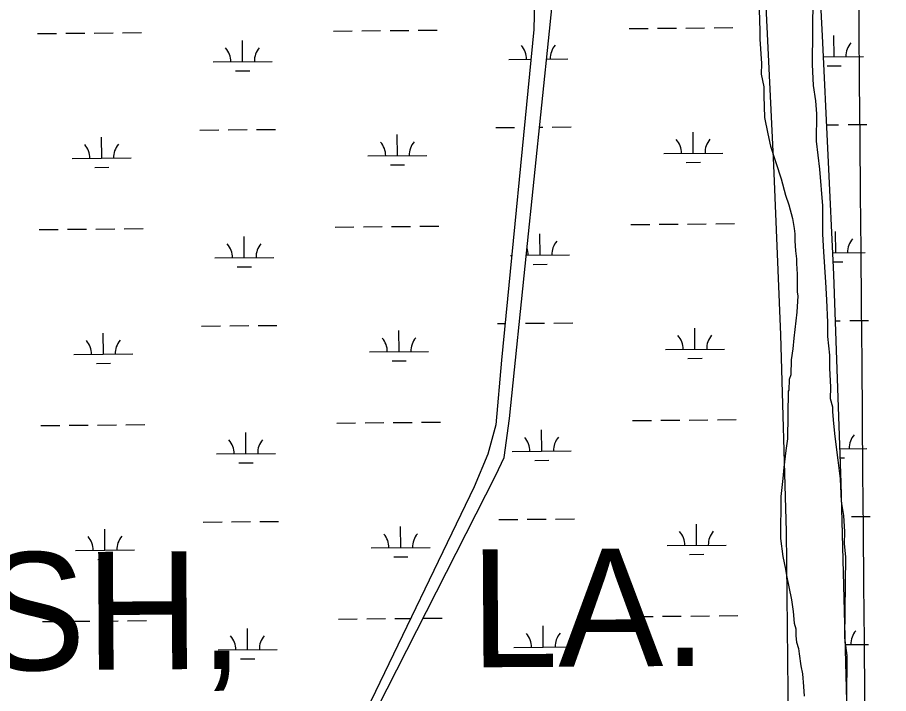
# Model space of a CAD drawing. Extents: x 3568792 to 3606828, y 529143 to 554785.
# Drawn here: x 3590667 to 3592146, y 544560 to 545708 of the extents above; entities that cross this region are included whole.
import ezdxf

# ---------------------------------------------------------------- set-up
doc = ezdxf.new("R2010")
doc.units = 0
for name, color, linetype in [('V-GRID-MAJR', 7, 'Continuous'), ('V-SITE-VEGE', 7, 'Continuous'), ('V-TOPO-GNAM-IDEN', 7, 'Continuous'), ('V-TOPO-SHOR', 7, 'Continuous'), ('V-WETL-SWMP', 7, 'Continuous')]:
    doc.layers.add(name, color=color, linetype=linetype)

msp = doc.modelspace()

# ---------------------------------------------------------------- linework, layer by layer
at = {"layer": 'V-GRID-MAJR'}
msp.add_spline([(3592189.876, 534709.392), (3592137.8910000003, 540767.1), (3592085.88, 546827.892), (3592033.8680000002, 552888.7), (3592033.842, 552891.768)], degree=3, dxfattribs=at)
at = {"layer": 'V-SITE-VEGE'}
for p, q in [((3592016.494, 545627.805), (3592019.253, 545931.398)), ((3591925.972, 545721.208), (3591927.166, 545684.551)), ((3591927.166, 545684.551), (3591927.041, 545670.809)), ((3591927.041, 545670.809), (3591929.72, 545629.556)), ((3591929.72, 545629.556), (3591929.552, 545611.236)), ((3592018.165, 545591.834), (3592016.494, 545627.805)), ((3591929.552, 545611.236), (3591933.9390000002, 545589.816)), ((3591933.9390000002, 545589.816), (3591933.802, 545574.5480000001)), ((3592021.923, 545565.832), (3592018.165, 545591.834)), ((3591933.802, 545574.5480000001), (3591934.994, 545537.889)), ((3592023.721, 545543.843), (3592021.923, 545565.832)), ((3591934.994, 545537.889), (3591940.8510000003, 545510.354)), ((3592023.3030000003, 545497.904), (3592023.721, 545543.843)), ((3591940.8510000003, 545510.354), (3591945.238, 545488.934)), ((3592028.86, 545449.9130000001), (3592023.3030000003, 545497.904)), ((3591945.238, 545488.934), (3591963.06, 545433.804)), ((3592034.289, 545387.943), (3592028.86, 545449.9130000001)), ((3591963.06, 545433.804), (3591970.4450000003, 545406.25)), ((3591970.4450000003, 545406.25), (3591976.398, 545389.397)), ((3591976.398, 545389.397), (3591982.298, 545366.441)), ((3592033.853, 545340.005), (3592034.289, 545387.943)), ((3591982.298, 545366.441), (3591985.2, 545349.617)), ((3591985.2, 545349.617), (3591986.642, 545340.442)), ((3591986.642, 545340.442), (3591986.532, 545328.227)), ((3592035.577, 545310.029), (3592033.853, 545340.005)), ((3591986.532, 545328.227), (3591987.906, 545311.417)), ((3591987.906, 545311.417), (3591989.309, 545297.6630000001)), ((3592039.1, 545258.0610000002), (3592035.577, 545310.029)), ((3591989.309, 545297.6630000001), (3591989.239, 545290.028)), ((3591989.239, 545290.028), (3591990.599, 545271.6920000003)), ((3591990.599, 545271.6920000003), (3591990.3200000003, 545241.157)), ((3592040.824, 545228.082), (3592039.1, 545258.0610000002)), ((3591991.793, 545235.035), (3591990.015, 545207.5650000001)), ((3591990.3200000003, 545241.157), (3591991.793, 545235.035)), ((3592042.4790000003, 545190.1140000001), (3592040.824, 545228.082)), ((3591990.015, 545207.5650000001), (3591985.0330000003, 545163.329)), ((3592042.2600000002, 545166.147), (3592042.4790000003, 545190.1140000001)), ((3591985.0330000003, 545163.329), (3591983.341, 545145.0210000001)), ((3592045.965, 545134.153), (3592042.2600000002, 545166.147)), ((3591983.341, 545145.0210000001), (3591980.119, 545126.727)), ((3591980.119, 545126.727), (3591979.884, 545100.7700000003)), ((3592045.7660000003, 545112.184), (3592045.965, 545134.153)), ((3592047.472, 545080.206), (3592045.7660000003, 545112.184)), ((3591979.884, 545100.7700000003), (3591976.761, 545093.164)), ((3591976.761, 545093.164), (3591976.595, 545074.843)), ((3592047.29, 545060.234), (3592047.472, 545080.206)), ((3591975.0530000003, 545073.329), (3591974.3170000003, 544992.407)), ((3591976.595, 545074.843), (3591975.0530000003, 545073.3290000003)), ((3592051.156, 545046.216), (3592047.29, 545060.234)), ((3592051.085, 545038.226), (3592051.156, 545046.216)), ((3592052.899, 545018.236), (3592051.085, 545038.226)), ((3592054.697, 544996.247), (3592052.899, 545018.236)), ((3591974.3170000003, 544992.407), (3591971.0840000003, 544972.586)), ((3592060.325, 544956.245), (3592054.697, 544996.247)), ((3591971.0840000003, 544972.586), (3591967.7660000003, 544943.603)), ((3592064.0300000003, 544924.251), (3592060.325, 544956.245)), ((3591967.7660000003, 544943.603), (3591966.072, 544925.296)), ((3591966.072, 544925.296), (3591962.74, 544894.787)), ((3592065.683, 544886.283), (3592064.0300000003, 544924.251)), ((3591962.74, 544894.787), (3591962.0870000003, 544823.025)), ((3592069.4590000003, 544862.281), (3592065.683, 544886.283)), ((3592071.2, 544834.299), (3592069.4590000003, 544862.281)), ((3592071.024, 544814.327), (3592071.2, 544834.299)), ((3591962.0870000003, 544823.025), (3591966.392, 544792.446)), ((3592072.818, 544792.337), (3592071.024, 544814.327)), ((3591966.392, 544792.446), (3591970.778, 544771.03)), ((3592071.5670000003, 544654.5210000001), (3592072.818, 544792.337)), ((3591970.778, 544771.03), (3591972.208, 544760.327)), ((3591972.208, 544760.327), (3591980.9960000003, 544719.019)), ((3591980.9960000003, 544719.019), (3591983.867, 544699.1410000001)), ((3591983.867, 544699.1410000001), (3591985.213, 544679.28)), ((3591985.213, 544679.28), (3591988.184, 544670.09)), ((3591988.184, 544670.09), (3591988.072, 544657.876)), ((3591988.072, 544657.876), (3591989.501, 544647.175)), ((3592075.288, 544624.524), (3592071.5670000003, 544654.5210000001)), ((3591989.501, 544647.175), (3591992.4590000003, 544636.462)), ((3591992.4590000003, 544636.462), (3591993.9020000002, 544627.285)), ((3591993.9020000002, 544627.285), (3591996.776, 544607.407)), ((3592074.598, 544548.625), (3592075.288, 544624.524)), ((3591996.776, 544607.407), (3591999.704, 544593.636)), ((3591999.704, 544593.636), (3592001.038, 544572.2490000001)), ((3592001.038, 544572.2490000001), (3592002.412, 544555.439))]:
    msp.add_line(p, q, dxfattribs=at)
for points in [[(3590716.927, 543378.575), (3590879.7260000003, 543676.828), (3590937.639, 543744.54), (3590956.413, 543782.664), (3590992.1240000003, 543878.507), (3591011.031, 543931.314), (3591008.542, 543974.238), (3591020.626, 544004.936), (3591054.764, 544054.438), (3591080.455, 544125.034), (3591101.289, 544199.706), (3591136.607, 544252.3640000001), (3591277.667, 544534.6900000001), (3591479.362, 544930.772), (3591493.166, 544960.591), (3591502.4080000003, 545027.019), (3591531.159, 545307.487), (3591570, 545684.319), (3591623.43, 546206.447)], [(3591932.011, 545832.827), (3591950.529, 545457.179), (3591962.276, 545168.811), (3591971.733, 544835.176), (3591975.4790000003, 544509.081), (3591986.211, 544465.832), (3591995.697, 544437.1460000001), (3591995.3880000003, 544419.852), (3591990.438, 544397.5160000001), (3591984.892, 544375.629), (3591978.487, 544363.06), (3591966.838, 544346.133), (3591794.769, 544184.338), (3591580.49, 543952.627), (3591365.1750000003, 543744.245), (3591154.9220000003, 543538.464)]]:
    msp.add_lwpolyline(points, dxfattribs=at)
at = {"layer": 'V-TOPO-SHOR'}
for p, q in [((3592033.315132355, 545676.3821600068), (3592010.7151012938, 546175.011122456)), ((3591545.011668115, 545735.8100243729), (3591543.749668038, 545687.3730243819)), ((3591543.749668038, 545687.3730243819), (3591488.878798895, 545125.8160147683)), ((3592052.4601575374, 545271.437190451), (3592033.315132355, 545676.3821600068)), ((3592065.3151797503, 544917.5802173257), (3592052.4601575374, 545271.437190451)), ((3591488.8787988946, 545125.8160147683), (3591479.244798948, 545016.2030147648)), ((3591479.244798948, 545016.2030147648), (3591465.8337992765, 544966.2250147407)), ((3591465.8337992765, 544966.2250147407), (3591442.2957999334, 544910.8690146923)), ((3592076.332207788, 544475.2562512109), (3592065.3151797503, 544917.5802173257)), ((3591442.2957999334, 544910.8690146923), (3591259.4718051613, 544531.8910143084))]:
    msp.add_line(p, q, dxfattribs=at)
at = {"layer": 'V-WETL-SWMP'}
for p, q in [((3592033.315132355, 545676.3821600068), (3592010.7151012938, 546175.011122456)), ((3591545.011668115, 545735.8100243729), (3591543.7496680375, 545687.3730243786)), ((3591299.59506017, 545685.3917519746), (3591331.5939209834, 545685.6617004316)), ((3591347.5933513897, 545685.7966746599), (3591379.592212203, 545686.066623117)), ((3591543.7496680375, 545687.3730243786), (3591488.8787988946, 545125.8160147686)), ((3591705.4893029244, 545688.8159522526), (3591737.4881614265, 545689.0859006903)), ((3591753.487590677, 545689.2208749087), (3591785.48644918, 545689.4908233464)), ((3591801.4858784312, 545689.6257975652), (3591833.484736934, 545689.8957460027)), ((3591849.484166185, 545690.0307202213), (3591881.483024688, 545690.3006686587)), ((3590701.7083454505, 545680.3478662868), (3590733.7072062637, 545680.6178147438)), ((3590749.70663667, 545680.7527889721), (3590781.7054974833, 545681.0227374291)), ((3590797.70492789, 545681.1577116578), (3590829.703788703, 545681.4276601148)), ((3590845.7032191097, 545681.5626343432), (3590877.702079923, 545681.8325828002)), ((3591203.598477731, 545684.5819066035), (3591235.5973385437, 545684.8518550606)), ((3591251.5967689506, 545684.986829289), (3591283.595629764, 545685.256777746)), ((3592052.4601575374, 545271.437190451), (3592033.315132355, 545676.3821600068)), ((3592053.2210787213, 545641.0060744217), (3592052.9173843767, 545677.0047920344)), ((3591049.440034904, 545632.5375911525), (3591049.136342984, 545668.5363101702)), ((3592034.9949156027, 545640.8523150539), (3592103.219298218, 545641.4278688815)), ((3590999.441814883, 545632.1157966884), (3591099.438254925, 545632.9593856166)), ((3591501.331947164, 545636.3498370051), (3591538.7949708, 545636.6658821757)), ((3591565.1109840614, 545636.8878885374), (3591601.32908805, 545637.1934313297)), ((3591037.570636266, 545617.0059095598), (3591061.5697818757, 545617.2083709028)), ((3592041.351681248, 545625.4743934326), (3592065.350826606, 545625.6768547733)), ((3592040.450338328, 545525.4622349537), (3592060.786623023, 545525.633795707)), ((3592076.7860532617, 545525.7687699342), (3592108.78491374, 545526.0387183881)), ((3590977.008419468, 545516.4904367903), (3591009.0072802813, 545516.7603852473)), ((3591025.0067106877, 545516.8953594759), (3591057.005571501, 545517.1653079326)), ((3591073.0050019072, 545517.3002821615), (3591105.0038627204, 545517.5702306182)), ((3591312.2321773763, 545472.8867958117), (3591311.9284854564, 545508.8855148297)), ((3591478.898551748, 545520.724477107), (3591510.897412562, 545520.9944255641)), ((3591526.896842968, 545521.1293997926), (3591527.506170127, 545521.1345401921)), ((3591553.202348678, 545521.3513175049), (3591558.896408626, 545521.3993536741)), ((3591574.895837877, 545521.5343278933), (3591606.894696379, 545521.8042763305)), ((3591814.1229964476, 545477.1208413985), (3591813.819304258, 545513.1195604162)), ((3590810.3420450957, 545468.6527554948), (3590810.0383531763, 545504.6514745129)), ((3590760.3438250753, 545468.2309610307), (3590860.340265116, 545469.0745499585)), ((3591262.233957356, 545472.4650013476), (3591362.230397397, 545473.3085902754)), ((3591764.124780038, 545476.6990469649), (3591864.121212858, 545477.5426358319)), ((3590798.4726464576, 545453.1210739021), (3590822.4717920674, 545453.3235352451)), ((3591300.3627787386, 545457.355114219), (3591324.361924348, 545457.557575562)), ((3591802.253598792, 545461.5891598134), (3591826.2527426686, 545461.7916211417)), ((3590704.5147540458, 545347.6847038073), (3590736.5136148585, 545347.9546522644)), ((3590752.5130452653, 545348.0896264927), (3590784.5119060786, 545348.3595749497)), ((3590800.511336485, 545348.4945491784), (3590832.510197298, 545348.7644976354)), ((3590848.5096277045, 545348.8994718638), (3590880.5084885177, 545349.1694203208)), ((3591206.4048863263, 545351.9187441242), (3591238.4037471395, 545352.1886925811)), ((3591254.403177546, 545352.3236668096), (3591286.402038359, 545352.5936152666)), ((3591302.4014687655, 545352.7285894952), (3591334.4003295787, 545352.9985379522)), ((3591350.399759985, 545353.1335121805), (3591382.3986207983, 545353.4034606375)), ((3591708.295714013, 545356.1527897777), (3591740.294572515, 545356.4227382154)), ((3591756.2940017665, 545356.5577124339), (3591788.2928602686, 545356.8276608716)), ((3591804.29228952, 545356.9626350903), (3591836.2911480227, 545357.2325835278)), ((3591852.2905772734, 545357.3675577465), (3591884.2894357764, 545357.6375061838)), ((3591052.2464435, 545299.8744286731), (3591051.9427515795, 545335.8731476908)), ((3591554.137282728, 545304.1084744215), (3591553.833590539, 545340.1071934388)), ((3592056.0275097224, 545308.3429249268), (3592055.723815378, 545344.3416425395)), ((3591504.13835576, 545303.6866745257), (3591506.2606496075, 545303.704578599)), ((3591530.792309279, 545303.9115317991), (3591604.135499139, 545304.5302688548)), ((3592050.7174427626, 545308.2981281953), (3592106.0257292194, 545308.7647193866)), ((3591002.248223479, 545299.452634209), (3591102.24466352, 545300.2962231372)), ((3591542.2678850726, 545288.5767928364), (3591566.267028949, 545288.7792541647)), ((3592051.4467260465, 545292.8727320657), (3592068.1572576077, 545293.0137052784)), ((3591040.377044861, 545284.3427470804), (3591064.376190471, 545284.5452084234)), ((3592065.3151797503, 544917.580217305), (3592052.4601575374, 545271.437190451)), ((3590979.814828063, 545183.8272743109), (3591011.813688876, 545184.0972227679)), ((3591027.813119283, 545184.2321969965), (3591059.811980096, 545184.5021454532)), ((3591075.8114105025, 545184.637119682), (3591107.8102713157, 545184.9070681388)), ((3591481.7049603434, 545188.0613146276), (3591494.9718489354, 545188.1732366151)), ((3591529.703961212, 545188.4662427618), (3591561.702819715, 545188.736191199)), ((3591577.702248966, 545188.8711654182), (3591609.701107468, 545189.1411138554)), ((3592055.313251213, 545192.9007962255), (3592063.5930540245, 545192.9706462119)), ((3592079.5924842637, 545193.105620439), (3592111.5913447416, 545193.3755688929)), ((3590813.1484536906, 545135.9895930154), (3590812.844761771, 545171.9883120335)), ((3591315.0385859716, 545140.2236333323), (3591314.7348940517, 545176.2223523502)), ((3591816.9294075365, 545144.4576789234), (3591816.625715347, 545180.4563979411)), ((3591265.040365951, 545139.8018388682), (3591365.036805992, 545140.645427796)), ((3591766.931191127, 545144.0358844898), (3591866.9276239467, 545144.8794733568)), ((3590763.15023367, 545135.5677985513), (3590863.1466737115, 545136.411387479)), ((3591303.1691873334, 545124.6919517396), (3591327.168332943, 545124.8944130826)), ((3591488.8787988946, 545125.8160147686), (3591479.244798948, 545016.2030147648)), ((3591805.060009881, 545128.9259973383), (3591829.0591537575, 545129.1284586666)), ((3590801.279055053, 545120.4579114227), (3590825.2782006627, 545120.6603727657)), ((3591353.2061685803, 545020.4703497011), (3591385.205029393, 545020.7402981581)), ((3591711.1021251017, 545023.4896273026), (3591743.100983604, 545023.7595757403)), ((3591759.1004128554, 545023.8945499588), (3591791.0992713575, 545024.1644983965)), ((3591807.098700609, 545024.2994726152), (3591839.0975591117, 545024.5694210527)), ((3591855.0969883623, 545024.7043952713), (3591887.0958468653, 545024.9743437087)), ((3590707.3211626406, 545015.0215413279), (3590739.320023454, 545015.291489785)), ((3590755.31945386, 545015.4264640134), (3590787.3183146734, 545015.6964124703)), ((3590803.31774508, 545015.831386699), (3590835.3166058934, 545016.101335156)), ((3590851.3160363, 545016.2363093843), (3590883.314897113, 545016.5062578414)), ((3591209.2112949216, 545019.2555816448), (3591241.210155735, 545019.5255301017)), ((3591257.209586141, 545019.6605043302), (3591289.2084469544, 545019.9304527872)), ((3591305.2078773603, 545020.0654270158), (3591337.2067381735, 545020.3353754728)), ((3591479.244798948, 545016.2030147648), (3591465.8337992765, 544966.2250147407)), ((3591556.943693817, 544971.4453119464), (3591556.640001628, 545007.4440309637)), ((3591055.0528520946, 544967.2112661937), (3591054.7491601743, 545003.2099852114)), ((3592063.2031825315, 544975.716635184), (3592108.8321602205, 544976.1015698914)), ((3591005.0546320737, 544966.7894717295), (3591105.051072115, 544967.6330606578)), ((3591465.8337992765, 544966.2250147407), (3591442.2957999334, 544910.8690146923)), ((3591506.9454774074, 544971.0235175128), (3591606.9419102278, 544971.8671063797)), ((3591043.1834534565, 544951.679584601), (3591067.182599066, 544951.882045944)), ((3591545.0742961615, 544955.9136303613), (3591569.073440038, 544956.1160916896)), ((3592063.763612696, 544960.2898145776), (3592070.963688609, 544960.3505557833)), ((3592076.332207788, 544475.2562512), (3592065.3151797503, 544917.580217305)), ((3591442.2957999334, 544910.8690146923), (3591259.4718051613, 544531.8910143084)), ((3592082.3989152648, 544860.4424709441), (3592114.3977757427, 544860.7124193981)), ((3590982.621236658, 544851.1641118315), (3591014.6200974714, 544851.4340602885)), ((3591030.619527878, 544851.569034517), (3591062.618388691, 544851.8389829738)), ((3591078.617819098, 544851.9739572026), (3591110.6166799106, 544852.2439056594)), ((3591317.8449945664, 544807.5604708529), (3591317.5413026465, 544843.5591898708)), ((3591484.512084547, 544855.3981576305), (3591516.5109430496, 544855.6681060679)), ((3591532.5103723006, 544855.803080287), (3591564.5092308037, 544856.0730287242)), ((3591580.5086600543, 544856.2080029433), (3591612.507518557, 544856.4779513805)), ((3591819.7358186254, 544811.7945164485), (3591819.4321264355, 544847.7932354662)), ((3590815.954862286, 544803.326430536), (3590815.6511703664, 544839.3251495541)), ((3590765.9566422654, 544802.9046360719), (3590865.9530823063, 544803.7482249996)), ((3591267.8467745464, 544807.1386763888), (3591367.8432145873, 544807.9822653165)), ((3591769.7376022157, 544811.3727220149), (3591869.734035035, 544812.2163108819)), ((3590804.0854636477, 544787.7947489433), (3590828.084609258, 544787.9972102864)), ((3591305.9755959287, 544792.0287892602), (3591329.974741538, 544792.2312506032)), ((3591807.8664209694, 544796.2628348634), (3591831.865564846, 544796.4652961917)), ((3590710.127571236, 544682.3583788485), (3590742.126432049, 544682.6283273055)), ((3590758.1258624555, 544682.763301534), (3590790.1247232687, 544683.0332499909)), ((3590806.124153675, 544683.1682242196), (3590838.1230144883, 544683.4381726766)), ((3590854.122444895, 544683.5731469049), (3590886.121305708, 544683.843095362)), ((3591212.0177035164, 544686.5924191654), (3591244.0165643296, 544686.8623676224)), ((3591260.0159947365, 544686.9973418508), (3591292.014855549, 544687.2672903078)), ((3591308.0142859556, 544687.4022645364), (3591334.6006864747, 544687.6265524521)), ((3591356.013303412, 544687.8071927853), (3591388.0121619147, 544688.0771412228)), ((3591713.90853619, 544690.8264648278), (3591745.9073946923, 544691.0964132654)), ((3591761.9068239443, 544691.2313874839), (3591793.9056824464, 544691.5013359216)), ((3591809.905111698, 544691.6363101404), (3591841.9039702, 544691.9062585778)), ((3591857.903399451, 544692.0412327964), (3591889.902257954, 544692.3111812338)), ((3591057.85926069, 544634.5481037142), (3591057.5555687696, 544670.546822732)), ((3591559.750104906, 544638.7821494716), (3591559.4464127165, 544674.7808684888)), ((3591509.751888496, 544638.360355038), (3591609.7483213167, 544639.2039439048)), ((3592072.1515668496, 544643.1053003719), (3592111.638591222, 544643.4384203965)), ((3591007.861040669, 544634.1263092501), (3591107.85748071, 544634.9698981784)), ((3591547.8807072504, 544623.2504678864), (3591571.8798511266, 544623.4529292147)), ((3592072.5358419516, 544627.6769936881), (3592073.7701196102, 544627.6874062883)), ((3591045.989862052, 544619.0164221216), (3591069.989007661, 544619.2188834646))]:
    msp.add_line(p, q, dxfattribs=at)
for points in [[(3590716.927, 543378.575), (3590879.7260000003, 543676.828), (3590937.639, 543744.54), (3590956.413, 543782.664), (3590992.1240000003, 543878.507), (3591011.031, 543931.314), (3591008.542, 543974.238), (3591020.626, 544004.936), (3591054.764, 544054.438), (3591080.455, 544125.034), (3591101.289, 544199.706), (3591136.607, 544252.3640000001), (3591277.667, 544534.6900000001), (3591479.362, 544930.772), (3591493.166, 544960.591), (3591502.4080000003, 545027.019), (3591531.159, 545307.487), (3591570, 545684.319), (3591623.43, 546206.447)], [(3591932.011, 545832.827), (3591950.529, 545457.179), (3591962.276, 545168.811), (3591971.733, 544835.176), (3591975.4790000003, 544509.081), (3591986.211, 544465.832), (3591995.697, 544437.1460000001), (3591995.3880000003, 544419.852), (3591990.438, 544397.5160000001), (3591984.892, 544375.629), (3591978.487, 544363.06), (3591966.838, 544346.133), (3591794.769, 544184.338), (3591580.49, 543952.627), (3591365.1750000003, 543744.245), (3591154.9220000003, 543538.464)]]:
    msp.add_lwpolyline(points, dxfattribs=at)
for centre, radius, start, end in [((3591104.676998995, 545633.4784007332), 35.246287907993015, 139.71152354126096, 181.25518187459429), ((3591496.0851923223, 545636.780394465), 35.24628790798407, 359.71152651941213, 41.25518485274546), ((3591606.567831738, 545637.7124464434), 35.246287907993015, 139.71152359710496, 181.25518193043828), ((3592108.458042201, 545641.9468839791), 35.24628790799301, 139.71152352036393, 181.25518185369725), ((3590994.1950600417, 545632.5463541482), 35.24628790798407, 359.71152651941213, 41.25518485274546), ((3591256.987202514, 545472.8955588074), 35.24628790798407, 359.71152651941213, 41.25518485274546), ((3591367.4691414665, 545473.8276053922), 35.246287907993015, 139.71152354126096, 181.25518187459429), ((3591758.87802557, 545477.1296044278), 35.24628790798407, 359.7115264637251, 41.25518479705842), ((3591869.3599565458, 545478.0616509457), 35.246287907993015, 139.71152359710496, 181.25518193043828), ((3590755.097070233, 545468.6615184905), 35.24628790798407, 359.71152651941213, 41.25518485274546), ((3590865.579009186, 545469.5935650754), 35.246287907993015, 139.71152354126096, 181.25518187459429), ((3592111.2644732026, 545309.2837344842), 35.24628790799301, 139.71152352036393, 181.25518185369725), ((3590997.001468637, 545299.8831916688), 35.24628790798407, 359.71152651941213, 41.25518485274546), ((3591107.48340759, 545300.8152382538), 35.246287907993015, 139.71152354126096, 181.25518187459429), ((3591498.8923118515, 545304.1172374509), 35.24628790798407, 359.7115264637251, 19.847533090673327), ((3591609.3742428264, 545305.0492839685), 35.246287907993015, 139.71152359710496, 181.25518193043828), ((3590757.9034788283, 545135.9983560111), 35.24628790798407, 359.71152651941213, 41.25518485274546), ((3590868.385417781, 545136.930402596), 35.246287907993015, 139.71152354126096, 181.25518187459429), ((3591259.793611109, 545140.232396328), 35.24628790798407, 359.71152651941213, 41.25518485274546), ((3591370.275550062, 545141.1644429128), 35.246287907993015, 139.71152354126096, 181.25518187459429), ((3591761.684436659, 545144.4664419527), 35.24628790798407, 359.7115264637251, 41.25518479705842), ((3591872.1663676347, 545145.3984884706), 35.246287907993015, 139.71152359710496, 181.25518193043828), ((3591110.289816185, 544968.1520757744), 35.246287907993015, 139.71152354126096, 181.25518187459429), ((3591501.6987229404, 544971.4540749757), 35.24628790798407, 359.7115264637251, 41.25518479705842), ((3591612.1806539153, 544972.3861214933), 35.246287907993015, 139.71152359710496, 181.25518193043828), ((3592114.0709042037, 544976.6205849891), 35.24628790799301, 139.71152352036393, 181.25518185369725), ((3590999.8078772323, 544967.2200291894), 35.24628790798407, 359.71152651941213, 41.25518485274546), ((3591262.600019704, 544807.5692338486), 35.24628790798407, 359.71152651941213, 41.25518485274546), ((3591373.0819586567, 544808.5012804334), 35.246287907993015, 139.71152354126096, 181.25518187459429), ((3591764.490847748, 544811.8032794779), 35.24628790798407, 359.7115264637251, 41.25518479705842), ((3591874.972778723, 544812.7353259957), 35.246287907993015, 139.71152359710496, 181.25518193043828), ((3590760.709887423, 544803.3351935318), 35.24628790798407, 359.71152651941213, 41.25518485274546), ((3590871.191826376, 544804.2672401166), 35.246287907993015, 139.71152354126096, 181.25518187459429), ((3592116.877335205, 544643.9574354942), 35.24628790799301, 139.71152352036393, 181.25518185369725), ((3591002.614285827, 544634.55686671), 35.24628790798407, 359.71152651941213, 41.25518485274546), ((3591113.09622478, 544635.4889132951), 35.246287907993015, 139.71152354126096, 181.25518187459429), ((3591504.5051340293, 544638.7909125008), 35.24628790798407, 359.7115264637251, 41.25518479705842), ((3591614.9870650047, 544639.7229590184), 35.246287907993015, 139.71152359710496, 181.25518193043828)]:
    msp.add_arc(centre, radius, start, end, dxfattribs=at)

# ---------------------------------------------------------------- texts
at = {"layer": 'V-TOPO-GNAM-IDEN'}
for s, height, rotation, p in [('PARISH,', 199.99959800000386, 0.37825271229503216, (3589981.1555408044, 544595.1093825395)), ('LA.', 199.99959800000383, 0.37825271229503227, (3591436.4210206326, 544604.5209851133))]:
    msp.add_text(s, height=height, rotation=rotation, dxfattribs=at).set_placement(p)

doc.saveas('drawing.dxf')
